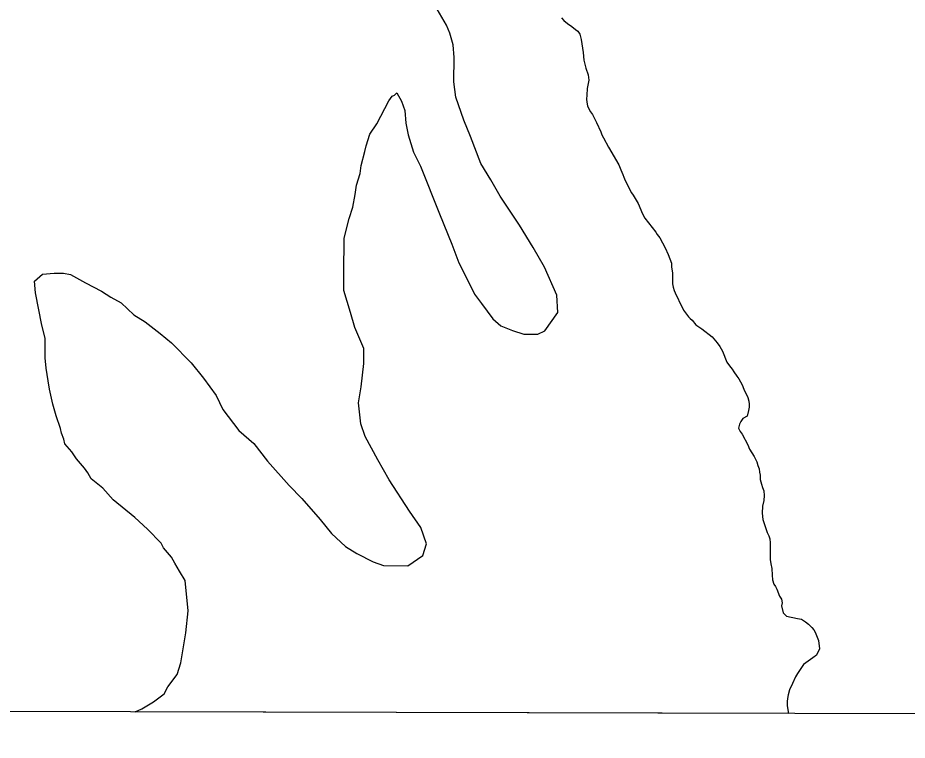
# Model space of a CAD drawing. Extents: x 3161665 to 3199565, y 885729 to 911164.
# Drawn here: x 3185802 to 3186778, y 891109 to 891902 of the extents above; entities that cross this region are included whole.
import ezdxf

# ---------------------------------------------------------------- set-up
doc = ezdxf.new("R2010")
doc.units = 0
for name, color, linetype in [('V-GRID-FRAM', 7, 'Continuous'), ('V-SITE-VEGE', 7, 'Continuous'), ('V-TOPO-SHOR', 7, 'Continuous')]:
    doc.layers.add(name, color=color, linetype=linetype)

msp = doc.modelspace()

# ---------------------------------------------------------------- linework, layer by layer
at = {"layer": 'V-GRID-FRAM'}
msp.add_lwpolyline([(3165935.64, 909383.8), (3197271.31, 909297.21), (3197228.98, 891108.84), (3165877.44, 891195.48), (3165935.64, 909383.8)], dxfattribs=at)
at = {"layer": 'V-SITE-VEGE'}
for p, q in [((3186272.17, 891893.61), (3186259.7, 891915.36)), ((3186398.56, 891901.61), (3186401.19, 891898.63)), ((3186401.19, 891898.63), (3186404.94, 891895.29)), ((3186275.88, 891884.66), (3186272.17, 891893.61)), ((3186404.94, 891895.29), (3186409.81, 891891.95)), ((3186409.81, 891891.95), (3186413.94, 891888.61)), ((3186279.55, 891871.91), (3186275.88, 891884.66)), ((3186413.94, 891888.61), (3186416.56, 891886.76)), ((3186416.56, 891886.76), (3186418.44, 891883.78)), ((3186418.44, 891883.78), (3186419.97, 891877.81)), ((3186280.66, 891857.91), (3186279.55, 891871.91)), ((3186419.97, 891877.81), (3186422.28, 891863.63)), ((3186422.28, 891863.63), (3186423.07, 891855.04)), ((3186280.36, 891831.21), (3186280.66, 891857.91)), ((3186423.07, 891855.04), (3186425.36, 891846.46)), ((3186425.36, 891846.46), (3186427.64, 891839)), ((3186282.71, 891814.66), (3186280.36, 891831.21)), ((3186428.41, 891833.03), (3186426.59, 891824.06)), ((3186427.64, 891839), (3186428.41, 891833.03)), ((3186426.59, 891824.06), (3186426.25, 891816.58)), ((3186208.92, 891810.41), (3186212.79, 891815.45)), ((3186212.79, 891815.45), (3186215.35, 891816.69)), ((3186215.35, 891816.69), (3186217.92, 891819.21)), ((3186217.92, 891819.21), (3186222.9, 891810.25)), ((3186291.33, 891789.13), (3186282.71, 891814.66)), ((3186426.25, 891816.58), (3186425.9, 891812.47)), ((3186425.9, 891812.47), (3186426.29, 891809.11)), ((3186195.92, 891785.12), (3186208.92, 891810.41)), ((3186222.9, 891810.25), (3186226.61, 891800.03)), ((3186426.29, 891809.11), (3186427.06, 891805.01)), ((3186427.06, 891805.01), (3186430.08, 891798.67)), ((3186226.61, 891800.03), (3186227.72, 891786.04)), ((3186430.08, 891798.67), (3186430.46, 891798.3)), ((3186430.46, 891798.3), (3186432.34, 891795.32)), ((3186432.34, 891795.32), (3186436.86, 891786.76)), ((3186188.16, 891773.77), (3186195.92, 891785.12)), ((3186227.72, 891786.04), (3186230.12, 891773.29)), ((3186298.75, 891771.25), (3186291.33, 891789.13)), ((3186436.86, 891786.76), (3186441.77, 891776.32)), ((3186184.21, 891761.1), (3186188.16, 891773.77)), ((3186230.12, 891773.29), (3186236.26, 891754.15)), ((3186441.77, 891776.32), (3186442.91, 891773.34)), ((3186442.91, 891773.34), (3186444.42, 891769.99)), ((3186309.86, 891741.88), (3186298.75, 891771.25)), ((3186444.42, 891769.99), (3186450.07, 891759.56)), ((3186178.87, 891739.54), (3186182.86, 891754.76)), ((3186182.86, 891754.76), (3186184.21, 891761.1)), ((3186236.26, 891754.15), (3186243.71, 891738.81)), ((3186450.07, 891759.56), (3186461.38, 891740.19)), ((3186177.5, 891730.66), (3186178.87, 891739.54)), ((3186243.71, 891738.81), (3186264.74, 891686.44)), ((3186321.1, 891723.95), (3186309.86, 891741.88)), ((3186461.38, 891740.19), (3186463.65, 891734.6)), ((3186463.65, 891734.6), (3186465.91, 891729.75)), ((3186173.55, 891717.99), (3186177.5, 891730.66)), ((3186331.07, 891706.04), (3186321.1, 891723.95)), ((3186465.91, 891729.75), (3186467.05, 891726.77)), ((3186467.05, 891726.77), (3186468.19, 891723.04)), ((3186468.19, 891723.04), (3186475.35, 891709.63)), ((3186172.16, 891707.83), (3186173.55, 891717.99)), ((3186169.46, 891693.88), (3186172.16, 891707.83)), ((3186352.32, 891674.01), (3186331.07, 891706.04)), ((3186475.35, 891709.63), (3186477.23, 891707.03)), ((3186477.23, 891707.03), (3186482.51, 891697.71)), ((3186165.5, 891681.21), (3186169.46, 891693.88)), ((3186482.51, 891697.71), (3186487.42, 891686.53)), ((3186264.74, 891686.44), (3186278.34, 891653.23)), ((3186487.42, 891686.53), (3186490.06, 891681.69)), ((3186160.17, 891659.65), (3186165.5, 891681.21)), ((3186367.31, 891649.68), (3186352.32, 891674.01)), ((3186490.06, 891681.69), (3186502.09, 891666.43)), ((3186502.09, 891666.43), (3186503.6, 891663.83)), ((3186159.74, 891621.51), (3186160.17, 891659.65)), ((3186503.6, 891663.83), (3186506.23, 891660.11)), ((3186506.23, 891660.11), (3186512.26, 891649.31)), ((3186278.34, 891653.23), (3186285.74, 891632.8)), ((3186379.78, 891627.92), (3186367.31, 891649.68)), ((3186512.26, 891649.31), (3186515.66, 891641.85)), ((3186515.66, 891641.85), (3186519.07, 891632.16)), ((3186285.74, 891632.8), (3186296.94, 891611.06)), ((3186393.42, 891597.25), (3186379.78, 891627.92)), ((3186519.07, 891632.16), (3186519.09, 891628.42)), ((3186519.09, 891628.42), (3186520.25, 891621.33)), ((3185820.16, 891612.64), (3185829.14, 891620.17)), ((3185829.14, 891620.17), (3185841.87, 891621.3)), ((3185841.87, 891621.3), (3185852.04, 891621.18)), ((3185852.04, 891621.18), (3185859.65, 891619.82)), ((3185859.65, 891619.82), (3185876.08, 891610.74)), ((3186159.53, 891602.44), (3186159.74, 891621.51)), ((3186520.25, 891621.33), (3186520.31, 891609.75)), ((3185821.28, 891599.92), (3185820.16, 891612.64)), ((3185876.08, 891610.74), (3185893.78, 891601.64)), ((3186296.94, 891611.06), (3186303.15, 891598.28)), ((3186520.31, 891609.75), (3186521.07, 891606.02)), ((3186521.07, 891606.02), (3186522.21, 891602.29)), ((3185828.51, 891564.23), (3185821.28, 891599.92)), ((3185893.78, 891601.64), (3185903.88, 891595.17)), ((3186166.88, 891578.2), (3186159.53, 891602.44)), ((3186303.15, 891598.28), (3186310.66, 891588.02)), ((3186394.47, 891578.17), (3186393.42, 891597.25)), ((3186522.21, 891602.29), (3186524.48, 891597.08)), ((3186524.48, 891597.08), (3186525.99, 891594.1)), ((3185903.88, 891595.17), (3185915.24, 891588.68)), ((3185915.24, 891588.68), (3185929.09, 891575.81)), ((3186310.66, 891588.02), (3186323.19, 891571.35)), ((3186525.99, 891594.1), (3186527.88, 891589.62)), ((3186527.88, 891589.62), (3186530.9, 891584.03)), ((3186171.78, 891561.62), (3186166.88, 891578.2)), ((3186380.26, 891557.99), (3186394.47, 891578.17)), ((3186530.9, 891584.03), (3186532.4, 891580.68)), ((3186532.4, 891580.68), (3186537.67, 891573.61)), ((3185929.09, 891575.81), (3185941.71, 891568.04)), ((3185941.71, 891568.04), (3185958.1, 891555.14)), ((3186323.19, 891571.35), (3186332, 891563.62)), ((3186537.67, 891573.61), (3186539.55, 891571.75)), ((3186539.55, 891571.75), (3186541.8, 891569.9)), ((3186541.8, 891569.9), (3186545.93, 891564.69)), ((3185832.16, 891550.2), (3185828.51, 891564.23)), ((3186181.69, 891538.62), (3186171.78, 891561.62)), ((3186332, 891563.62), (3186344.66, 891558.39)), ((3186344.66, 891558.39), (3186357.33, 891554.43)), ((3186372.58, 891554.26), (3186380.26, 891557.99)), ((3186545.93, 891564.69), (3186549.3, 891562.46)), ((3186549.3, 891562.46), (3186552.31, 891560.24)), ((3186552.31, 891560.24), (3186563.93, 891551.33)), ((3185831.92, 891528.59), (3185832.16, 891550.2)), ((3185958.1, 891555.14), (3185970.69, 891544.82)), ((3186357.33, 891554.43), (3186372.58, 891554.26)), ((3186563.93, 891551.33), (3186569.19, 891545.01)), ((3185970.69, 891544.82), (3185992.06, 891522.97)), ((3186181.5, 891522.09), (3186181.69, 891538.62)), ((3186569.19, 891545.01), (3186572.2, 891540.92)), ((3186572.2, 891540.92), (3186575.21, 891535.7)), ((3185833.06, 891517.14), (3185831.92, 891528.59)), ((3186575.21, 891535.7), (3186579.76, 891523.77)), ((3185992.06, 891522.97), (3186005.86, 891506.28)), ((3186178.67, 891496.69), (3186181.5, 891522.09)), ((3186579.76, 891523.77), (3186582.76, 891519.68)), ((3186582.76, 891519.68), (3186585.77, 891515.96)), ((3185835.45, 891503.12), (3185833.06, 891517.14)), ((3186585.77, 891515.96), (3186587.65, 891512.98)), ((3186587.65, 891512.98), (3186591.04, 891508.51)), ((3186591.04, 891508.51), (3186592.92, 891505.53)), ((3185836.62, 891494.21), (3185835.45, 891503.12)), ((3186005.86, 891506.28), (3186019.63, 891487.05)), ((3186592.92, 891505.53), (3186596.69, 891498.83)), ((3186596.69, 891498.83), (3186598.58, 891493.98)), ((3185840.24, 891477.64), (3185836.62, 891494.21)), ((3186175.92, 891478.93), (3186178.67, 891496.69)), ((3186598.58, 891493.98), (3186603.11, 891485.04)), ((3186019.63, 891487.05), (3186027.08, 891471.71)), ((3186178.21, 891456.01), (3186175.92, 891478.93)), ((3186603.11, 891485.04), (3186603.88, 891480.94)), ((3186603.88, 891480.94), (3186604.27, 891477.58)), ((3185843.91, 891464.88), (3185840.24, 891477.64)), ((3186027.08, 891471.71), (3186044.62, 891448.63)), ((3186603.56, 891470.48), (3186602.09, 891464.49)), ((3186604.29, 891474.22), (3186603.56, 891470.48)), ((3186604.27, 891477.58), (3186604.29, 891474.22)), ((3185848.84, 891450.84), (3185843.91, 891464.88)), ((3186597.63, 891461.86), (3186595.4, 891458.48)), ((3186602.09, 891464.49), (3186597.63, 891461.86)), ((3185850.05, 891445.74), (3185848.84, 891450.84)), ((3186183.13, 891441.97), (3186178.21, 891456.01)), ((3186593.92, 891455.49), (3186592.82, 891451.37)), ((3186592.82, 891451.37), (3186594.71, 891447.65)), ((3186595.4, 891458.48), (3186593.92, 891455.49)), ((3185852.52, 891439.36), (3185850.05, 891445.74)), ((3186044.62, 891448.63), (3186060.99, 891434.45)), ((3186196.83, 891416.39), (3186183.13, 891441.97)), ((3186594.71, 891447.65), (3186596.59, 891444.67)), ((3186596.59, 891444.67), (3186603, 891433.12)), ((3185853.74, 891434.26), (3185852.52, 891439.36)), ((3185861.26, 891425.27), (3185853.74, 891434.26)), ((3186060.99, 891434.45), (3186076.03, 891415.21)), ((3186603, 891433.12), (3186604.89, 891428.28)), ((3185866.26, 891417.59), (3185861.26, 891425.27)), ((3186604.89, 891428.28), (3186609.79, 891420.08)), ((3185875.05, 891407.31), (3185866.26, 891417.59)), ((3186076.03, 891415.21), (3186099.88, 891388.24)), ((3186209.3, 891394.63), (3186196.83, 891416.39)), ((3186609.79, 891420.08), (3186612.81, 891414.5)), ((3186612.81, 891414.5), (3186613.95, 891410.39)), ((3185878.8, 891402.19), (3185875.05, 891407.31)), ((3185882.55, 891395.78), (3185878.8, 891402.19)), ((3186613.95, 891410.39), (3186615.46, 891406.66)), ((3186615.46, 891406.66), (3186615.85, 891402.93)), ((3186615.85, 891402.93), (3186616.62, 891399.57)), ((3185895.14, 891385.47), (3185882.55, 891395.78)), ((3186231.8, 891360.05), (3186209.3, 891394.63)), ((3186616.62, 891399.57), (3186616.64, 891395.09)), ((3186616.64, 891395.09), (3186617.78, 891389.87)), ((3185906.44, 891372.63), (3185895.14, 891385.47)), ((3186099.88, 891388.24), (3186113.71, 891374.1)), ((3186617.78, 891389.87), (3186618.92, 891386.14)), ((3186618.92, 891386.14), (3186620.44, 891382.41)), ((3186620.44, 891382.41), (3186620.84, 891377.56)), ((3185930.38, 891353.29), (3185906.44, 891372.63)), ((3186113.71, 891374.1), (3186133.79, 891350.98)), ((3186620.49, 891371.95), (3186619.03, 891365.6)), ((3186620.84, 891377.56), (3186620.49, 891371.95)), ((3186619.03, 891365.6), (3186618.69, 891358.12)), ((3185944.22, 891340.42), (3185930.38, 891353.29)), ((3186244.31, 891342.11), (3186231.8, 891360.05)), ((3186618.69, 891358.12), (3186619.48, 891351.03)), ((3186133.79, 891350.98), (3186146.33, 891335.58)), ((3186619.48, 891351.03), (3186624.03, 891336.86)), ((3185959.3, 891324.99), (3185944.22, 891340.42)), ((3186146.33, 891335.58), (3186161.43, 891321.43)), ((3186250.46, 891324.23), (3186244.31, 891342.11)), ((3186624.03, 891336.86), (3186625.92, 891333.14)), ((3186625.92, 891333.14), (3186627.05, 891329.78)), ((3185961.79, 891319.87), (3185959.3, 891324.99)), ((3186246.5, 891311.56), (3186250.46, 891324.23)), ((3186627.05, 891329.78), (3186627.45, 891325.3)), ((3186627.45, 891325.3), (3186627.54, 891306.99)), ((3185970.57, 891309.6), (3185961.79, 891319.87)), ((3186161.43, 891321.43), (3186174.05, 891313.65)), ((3186174.05, 891313.65), (3186191.75, 891304.56)), ((3185974.32, 891303.2), (3185970.57, 891309.6)), ((3185979.3, 891294.25), (3185974.32, 891303.2)), ((3186191.75, 891304.56), (3186203.15, 891300.61)), ((3186229.85, 891300.31), (3186246.5, 891311.56)), ((3186627.54, 891306.99), (3186628.31, 891302.52)), ((3185985.54, 891284), (3185979.3, 891294.25)), ((3186203.15, 891300.61), (3186229.85, 891300.31)), ((3186628.31, 891302.52), (3186629.46, 891297.3)), ((3186629.46, 891297.3), (3186629.49, 891289.82)), ((3185988.98, 891250.91), (3185985.54, 891284)), ((3186629.49, 891289.82), (3186629.89, 891284.97)), ((3186629.89, 891284.97), (3186631.41, 891280.12)), ((3186631.41, 891280.12), (3186633.29, 891277.52)), ((3186633.29, 891277.52), (3186634.8, 891274.54)), ((3186634.8, 891274.54), (3186637.83, 891267.08)), ((3186637.83, 891267.08), (3186639.71, 891263.73)), ((3186639.71, 891263.73), (3186640.48, 891259.63)), ((3186640.48, 891259.63), (3186639.75, 891256.26)), ((3186639.75, 891256.26), (3186641.66, 891248.8)), ((3185986.17, 891226.78), (3185988.98, 891250.91)), ((3186641.66, 891248.8), (3186645.41, 891245.08)), ((3186645.41, 891245.08), (3186657.38, 891242.53)), ((3186657.38, 891242.53), (3186661.86, 891241.8)), ((3186661.86, 891241.8), (3186666.36, 891238.84)), ((3186666.36, 891238.84), (3186669.36, 891236.24)), ((3186669.36, 891236.24), (3186673.11, 891232.52)), ((3185980.71, 891193.78), (3185986.17, 891226.78)), ((3186673.11, 891232.52), (3186675.37, 891229.92)), ((3186675.37, 891229.92), (3186676.87, 891227.31)), ((3186676.87, 891227.31), (3186680.66, 891218.37)), ((3186680.66, 891218.37), (3186681.45, 891209.03)), ((3186681.45, 891209.03), (3186678.12, 891202.29)), ((3186674.4, 891199.28), (3186663.98, 891191.76)), ((3186678.12, 891202.29), (3186674.4, 891199.28)), ((3185976.75, 891181.11), (3185980.71, 891193.78)), ((3186661.02, 891187.64), (3186657.31, 891182.02)), ((3186663.98, 891191.76), (3186661.02, 891187.64)), ((3185966.42, 891167.24), (3185976.75, 891181.11)), ((3186655.09, 891178.27), (3186652.13, 891171.16)), ((3186657.31, 891182.02), (3186655.09, 891178.27)), ((3185962.52, 891159.66), (3185966.42, 891167.24)), ((3186652.13, 891171.16), (3186648.81, 891164.04)), ((3185950.98, 891150.89), (3185962.52, 891159.66)), ((3186647.34, 891158.81), (3186646.61, 891154.69)), ((3186648.81, 891164.04), (3186647.34, 891158.81)), ((3185938.18, 891143.41), (3185950.98, 891150.89)), ((3186646.61, 891154.69), (3186646.26, 891151.33)), ((3186646.26, 891151.33), (3186646.28, 891146.85)), ((3185930.59, 891140.06), (3185938.18, 891143.41)), ((3186647.7, 891138.08), (3185930.59, 891140.06)), ((3186646.28, 891146.85), (3186647.06, 891140.13)), ((3186647.06, 891140.13), (3186647.7, 891138.08))]:
    msp.add_line(p, q, dxfattribs=at)
at = {"layer": 'V-TOPO-SHOR'}
for points in [[(3186398.56, 891901.61), (3186401.19, 891898.63), (3186404.94, 891895.29), (3186409.81, 891891.95), (3186413.94, 891888.61), (3186416.56, 891886.76), (3186418.44, 891883.78), (3186419.97, 891877.81), (3186422.28, 891863.63), (3186423.07, 891855.04), (3186425.36, 891846.46), (3186427.64, 891839), (3186428.41, 891833.03), (3186426.59, 891824.06), (3186426.25, 891816.58), (3186425.9, 891812.47), (3186426.29, 891809.11), (3186427.06, 891805.01), (3186430.08, 891798.67), (3186430.46, 891798.3), (3186432.34, 891795.32), (3186436.86, 891786.76), (3186441.77, 891776.32), (3186442.91, 891773.34), (3186444.42, 891769.99), (3186450.07, 891759.56), (3186461.38, 891740.19), (3186463.65, 891734.6), (3186465.91, 891729.75), (3186467.05, 891726.77), (3186468.19, 891723.04), (3186475.35, 891709.63), (3186477.23, 891707.03), (3186482.51, 891697.71), (3186487.42, 891686.53), (3186490.06, 891681.69), (3186502.09, 891666.44), (3186503.6, 891663.83), (3186506.23, 891660.11), (3186512.26, 891649.31), (3186515.66, 891641.85), (3186519.07, 891632.16), (3186519.09, 891628.42), (3186520.25, 891621.33), (3186520.31, 891609.75), (3186521.07, 891606.02), (3186522.21, 891602.29), (3186524.48, 891597.08), (3186525.99, 891594.1), (3186527.88, 891589.62), (3186530.9, 891584.03), (3186532.4, 891580.68), (3186537.67, 891573.61), (3186539.55, 891571.75), (3186541.8, 891569.9), (3186545.93, 891564.69), (3186549.3, 891562.46), (3186552.31, 891560.24), (3186563.93, 891551.33), (3186569.19, 891545.01), (3186572.2, 891540.92), (3186575.21, 891535.7), (3186579.76, 891523.77), (3186582.76, 891519.68), (3186585.77, 891515.96), (3186587.65, 891512.98), (3186591.04, 891508.51), (3186592.92, 891505.53), (3186596.69, 891498.83), (3186598.58, 891493.99), (3186603.11, 891485.04), (3186603.88, 891480.94), (3186604.27, 891477.58), (3186604.29, 891474.22), (3186603.56, 891470.48), (3186602.09, 891464.49), (3186597.63, 891461.86), (3186595.4, 891458.48), (3186593.92, 891455.49), (3186592.82, 891451.37), (3186594.71, 891447.65), (3186596.59, 891444.67), (3186603, 891433.12), (3186604.89, 891428.28), (3186609.79, 891420.08), (3186612.81, 891414.5)], [(3186612.81, 891414.5), (3186613.95, 891410.39), (3186615.46, 891406.66), (3186615.85, 891402.93), (3186616.62, 891399.57), (3186616.64, 891395.09), (3186617.78, 891389.87), (3186618.92, 891386.14), (3186620.44, 891382.41), (3186620.84, 891377.56), (3186620.49, 891371.95), (3186619.03, 891365.6), (3186618.69, 891358.12), (3186619.48, 891351.03), (3186624.03, 891336.86), (3186625.92, 891333.14), (3186627.05, 891329.78), (3186627.45, 891325.3), (3186627.54, 891306.99), (3186628.31, 891302.52), (3186629.46, 891297.3), (3186629.5, 891289.82), (3186629.89, 891284.97), (3186631.41, 891280.12), (3186633.29, 891277.52), (3186634.8, 891274.54), (3186637.83, 891267.08), (3186639.71, 891263.73), (3186640.48, 891259.62), (3186639.75, 891256.26), (3186641.66, 891248.8), (3186645.41, 891245.08), (3186657.38, 891242.53), (3186661.86, 891241.8), (3186666.36, 891238.84), (3186669.36, 891236.24), (3186673.11, 891232.52), (3186675.37, 891229.92), (3186676.87, 891227.31), (3186680.66, 891218.37), (3186681.45, 891209.03), (3186678.12, 891202.29), (3186674.4, 891199.28), (3186663.98, 891191.76), (3186661.01, 891187.64), (3186657.31, 891182.02), (3186655.09, 891178.27), (3186652.13, 891171.16), (3186648.81, 891164.04), (3186647.34, 891158.81), (3186646.61, 891154.69), (3186646.26, 891151.33), (3186646.28, 891146.85), (3186647.06, 891140.13), (3186647.7, 891138.08)]]:
    msp.add_lwpolyline(points, dxfattribs=at)

doc.saveas('drawing.dxf')
